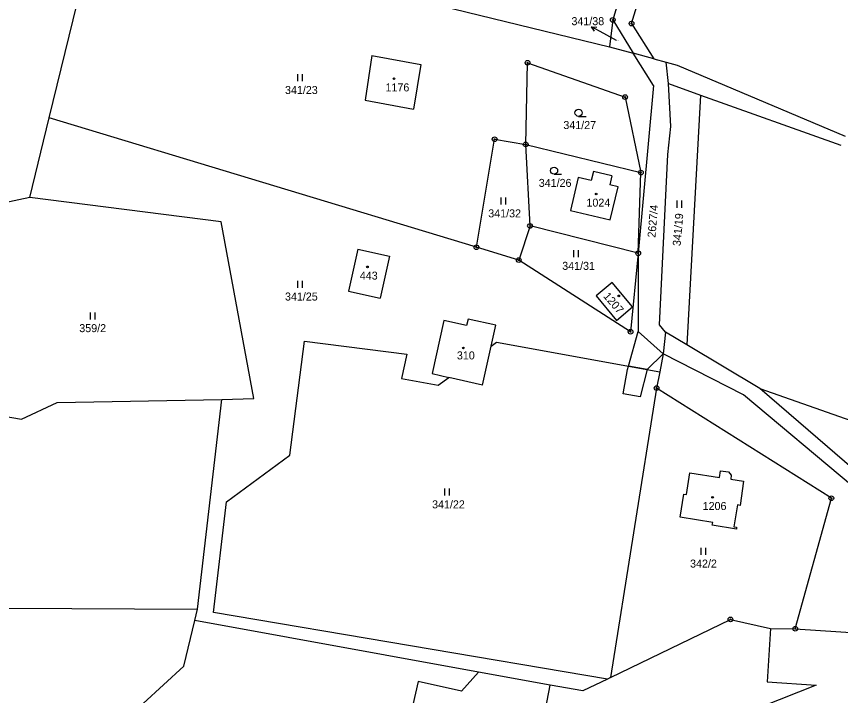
# Model space of a CAD drawing. Extents: x -439246 to -433691, y -1130252 to -1121148.
# Drawn here: x -436804.9 to -436629.8, y -1124181.7 to -1124037.6 of the extents above; entities that cross this region are included whole.
import ezdxf

# ---------------------------------------------------------------- set-up
doc = ezdxf.new("R2010")
doc.units = 0
for name, color, linetype in [('Vrstva 1', 7, 'Continuous'), ('Vrstva 16', 7, 'Continuous'), ('Vrstva 18', 7, 'Continuous'), ('Vrstva 19', 7, 'Continuous'), ('Vrstva 24', 7, 'Continuous'), ('Vrstva 25', 7, 'Continuous'), ('Vrstva 3', 7, 'Continuous'), ('Vrstva 30', 7, 'Continuous'), ('Vrstva 37', 7, 'Continuous')]:
    doc.layers.add(name, color=color, linetype=linetype)

msp = doc.modelspace()

# ---------------------------------------------------------------- linework, layer by layer
at = {"layer": 'Vrstva 1'}
for p, q in [((-436674.24, -1124039.06), (-436659.11, -1123989.5)), ((-436666.86, -1124000.45), (-436678.21, -1124038.28)), ((-436678.21, -1124038.28), (-436678.89, -1124043.98)), ((-436678.21, -1124038.28), (-436673.87, -1124045.34)), ((-436674.24, -1124039.06), (-436669.49, -1124046.53)), ((-436669.49, -1124046.53), (-436673.87, -1124045.34)), ((-436669.49, -1124046.53), (-436666.86, -1124047.24)), ((-436666.86, -1124047.24), (-436664.56, -1124047.87)), ((-436664.56, -1124047.87), (-436628.88, -1124062.97))]:
    msp.add_line(p, q, dxfattribs=at)
for points in [[(-436797.92, -1124059.04), (-436787.74, -1124017.4)], [(-436786.48, -1124017.71), (-436678.89, -1124043.98)], [(-436678.89, -1124043.98), (-436673.87, -1124045.34)], [(-436729.37, -1124045.86), (-436730.81, -1124055.34)], [(-436729.37, -1124045.86), (-436718.98, -1124047.75)], [(-436669.59, -1124052.23), (-436673.87, -1124045.34)], [(-436718.98, -1124047.75), (-436720.56, -1124057.2)], [(-436696.72, -1124064.72), (-436696.33, -1124047.39)], [(-436696.33, -1124047.39), (-436675.6, -1124054.66)], [(-436666.42, -1124051.8), (-436666.86, -1124047.24)], [(-436669.59, -1124052.23), (-436672.82, -1124087.83)], [(-436665.86, -1124060.94), (-436666.42, -1124051.8)], [(-436666.42, -1124051.8), (-436659.57, -1124054.25)], [(-436730.81, -1124055.34), (-436720.56, -1124057.2)], [(-436675.6, -1124054.66), (-436672.24, -1124070.68)], [(-436659.57, -1124054.25), (-436662.51, -1124107.27)], [(-436659.57, -1124054.25), (-436629.78, -1124064.89)], [(-436802.05, -1124075.96), (-436797.92, -1124059.04)], [(-436707.19, -1124086.53), (-436797.92, -1124059.04)], [(-436666.55, -1124066.85), (-436665.86, -1124060.94)], [(-436707.19, -1124086.53), (-436703.31, -1124063.6)], [(-436703.31, -1124063.6), (-436696.72, -1124064.72)], [(-436696.72, -1124064.72), (-436672.24, -1124070.68)], [(-436695.8, -1124082.02), (-436696.72, -1124064.72)], [(-436668.27, -1124103), (-436666.55, -1124066.85)], [(-436682.34, -1124070.49), (-436682.78, -1124072.39)], [(-436678.44, -1124071.39), (-436682.34, -1124070.49)], [(-436678.44, -1124071.39), (-436678.87, -1124073.28)], [(-436672.82, -1124087.83), (-436672.24, -1124070.68)], [(-436685.6, -1124071.74), (-436687.22, -1124078.76)], [(-436682.78, -1124072.39), (-436685.6, -1124071.74)], [(-436677.08, -1124073.7), (-436678.87, -1124073.28)], [(-436678.74, -1124080.71), (-436677.08, -1124073.7)], [(-436802.05, -1124075.96), (-436813.41, -1124078.41)], [(-436761.39, -1124081.13), (-436802.05, -1124075.96)], [(-436687.22, -1124078.76), (-436678.74, -1124080.71)], [(-436754.49, -1124118.62), (-436761.39, -1124081.13)], [(-436695.8, -1124082.02), (-436698.18, -1124089.26)], [(-436672.82, -1124087.83), (-436695.8, -1124082.02)], [(-436732.38, -1124086.93), (-436734.37, -1124095.86)], [(-436732.38, -1124086.93), (-436725.61, -1124088.44)], [(-436698.18, -1124089.26), (-436707.19, -1124086.53)], [(-436725.61, -1124088.44), (-436727.6, -1124097.37)], [(-436672.82, -1124087.83), (-436674.45, -1124104.48)], [(-436672.82, -1124087.83), (-436672.82, -1124104.43)], [(-436674.45, -1124104.48), (-436698.18, -1124089.26)], [(-436678.34, -1124094.01), (-436681.77, -1124096.84)], [(-436674.06, -1124099.2), (-436678.34, -1124094.01)], [(-436734.37, -1124095.86), (-436727.6, -1124097.37)], [(-436681.77, -1124096.84), (-436677.43, -1124102.09)], [(-436677.43, -1124102.09), (-436674.06, -1124099.2)], [(-436714.08, -1124102.11), (-436716.57, -1124113.37)], [(-436709.27, -1124103.17), (-436714.08, -1124102.11)], [(-436708.97, -1124101.81), (-436709.27, -1124103.17)], [(-436703.09, -1124103.11), (-436708.97, -1124101.81)], [(-436667, -1124104.6), (-436668.27, -1124103)], [(-436704.06, -1124107.55), (-436703.09, -1124103.11)], [(-436672.82, -1124104.43), (-436667.52, -1124109.15)], [(-436667, -1124104.6), (-436667.52, -1124109.15)], [(-436662.51, -1124107.27), (-436667, -1124104.6)], [(-436746.81, -1124130.71), (-436743.72, -1124106.49)], [(-436743.72, -1124106.49), (-436721.93, -1124109.27)], [(-436705.87, -1124115.8), (-436704.06, -1124107.55)], [(-436704.06, -1124107.55), (-436702.92, -1124106.71)], [(-436702.92, -1124106.71), (-436668.25, -1124112.98)], [(-436647, -1124116.53), (-436662.51, -1124107.27)], [(-436721.93, -1124109.27), (-436723.09, -1124114.4)], [(-436667.52, -1124109.15), (-436668.25, -1124112.98)], [(-436650.45, -1124117.89), (-436667.52, -1124109.15)], [(-436716.57, -1124113.37), (-436713.05, -1124114.17)], [(-436668.25, -1124112.98), (-436668.91, -1124116.42)], [(-436723.09, -1124114.4), (-436715.28, -1124115.81)], [(-436715.28, -1124115.81), (-436713.05, -1124114.17)], [(-436705.87, -1124115.8), (-436713.05, -1124114.17)], [(-436668.91, -1124116.42), (-436678.68, -1124177.87)], [(-436631.8, -1124139.82), (-436668.91, -1124116.42)], [(-436616.72, -1124142.62), (-436647, -1124116.53)], [(-436647, -1124116.53), (-436590.02, -1124136.56)], [(-436761.26, -1124118.85), (-436754.49, -1124118.62)], [(-436627.29, -1124137.23), (-436650.45, -1124117.89)], [(-436823.08, -1124119.73), (-436803.83, -1124123.04)], [(-436803.83, -1124123.04), (-436796.24, -1124119.51)], [(-436796.24, -1124119.51), (-436761.26, -1124118.85)], [(-436766.45, -1124163.4), (-436761.26, -1124118.85)], [(-436760.25, -1124140.58), (-436746.81, -1124130.71)], [(-436662.57, -1124139.02), (-436661.87, -1124134.44)], [(-436661.87, -1124134.44), (-436655.54, -1124135.41)], [(-436655.54, -1124135.41), (-436655.32, -1124133.98)], [(-436655.32, -1124133.98), (-436653.64, -1124134.23)], [(-436653.64, -1124134.23), (-436653.05, -1124134.93)], [(-436653.05, -1124134.93), (-436653.17, -1124135.78)], [(-436653.17, -1124135.78), (-436650.48, -1124136.19)], [(-436650.48, -1124136.19), (-436651.18, -1124141.34)], [(-436663.92, -1124143.87), (-436663.16, -1124138.93)], [(-436663.16, -1124138.93), (-436662.57, -1124139.02)], [(-436763.05, -1124164.08), (-436760.25, -1124140.58)], [(-436651.72, -1124141.23), (-436652.49, -1124145.88)], [(-436651.18, -1124141.34), (-436651.72, -1124141.23)], [(-436639.46, -1124167.54), (-436631.8, -1124139.82)], [(-436656.99, -1124144.94), (-436663.92, -1124143.87)], [(-436657.09, -1124145.52), (-436656.99, -1124144.94)], [(-436651.97, -1124146.35), (-436657.09, -1124145.52)], [(-436652.49, -1124145.88), (-436651.91, -1124145.97)], [(-436651.91, -1124145.97), (-436651.97, -1124146.35)], [(-436859.99, -1124162.86), (-436766.45, -1124163.4)], [(-436767.02, -1124165.78), (-436766.45, -1124163.4)], [(-436679.36, -1124178.2), (-436763.05, -1124164.08)], [(-436769.35, -1124175.44), (-436767.02, -1124165.78)], [(-436706.72, -1124176.71), (-436767.02, -1124165.78)], [(-436678.68, -1124177.87), (-436653.22, -1124165.55)], [(-436653.22, -1124165.55), (-436644.71, -1124167.48)], [(-436644.71, -1124167.48), (-436645.46, -1124178.82)], [(-436644.71, -1124167.48), (-436639.46, -1124167.54)], [(-436639.46, -1124167.54), (-436599.59, -1124170.18)], [(-436777.94, -1124183.36), (-436769.35, -1124175.44)], [(-436706.72, -1124176.71), (-436710.35, -1124180.8)], [(-436691.51, -1124179.47), (-436706.72, -1124176.71)], [(-436679.36, -1124178.2), (-436684.58, -1124180.72)], [(-436678.68, -1124177.87), (-436679.36, -1124178.2)], [(-436719.58, -1124178.69), (-436721.28, -1124186.15)], [(-436710.35, -1124180.8), (-436719.58, -1124178.69)], [(-436693.25, -1124188.36), (-436691.51, -1124179.47)], [(-436684.58, -1124180.72), (-436691.51, -1124179.47)], [(-436635.01, -1124179.51), (-436646.6, -1124184.12)], [(-436645.46, -1124178.82), (-436635.01, -1124179.51)]]:
    msp.add_lwpolyline(points, dxfattribs=at)
at = {"layer": 'Vrstva 16'}
msp.add_line((-436680.13, -1124041.2), (-436682.76, -1124039.76), dxfattribs=at)
for points in [[(-436682.12, -1124040.68), (-436682.76, -1124039.76), (-436681.64, -1124039.8)], [(-436677.44, -1124042.67), (-436680.13, -1124041.2)]]:
    msp.add_lwpolyline(points, dxfattribs=at)
at = {"layer": 'Vrstva 24'}
for centre, radius in [((-436678.21, -1124038.28), 0.5), ((-436678.21, -1124038.28), 0.1), ((-436674.24, -1124039.06), 0.5), ((-436674.24, -1124039.06), 0.1), ((-436696.33, -1124047.39), 0.5), ((-436696.33, -1124047.39), 0.1), ((-436675.6, -1124054.66), 0.5), ((-436675.6, -1124054.66), 0.1), ((-436703.31, -1124063.6), 0.5), ((-436703.31, -1124063.6), 0.1), ((-436696.72, -1124064.72), 0.5), ((-436696.72, -1124064.72), 0.1), ((-436672.24, -1124070.68), 0.5), ((-436672.24, -1124070.68), 0.1), ((-436695.8, -1124082.02), 0.5), ((-436695.8, -1124082.02), 0.1), ((-436707.19, -1124086.53), 0.5), ((-436707.19, -1124086.53), 0.1), ((-436698.18, -1124089.26), 0.5), ((-436672.82, -1124087.83), 0.5), ((-436672.82, -1124087.83), 0.1), ((-436698.18, -1124089.26), 0.1), ((-436674.45, -1124104.48), 0.5), ((-436674.45, -1124104.48), 0.1), ((-436668.91, -1124116.42), 0.5), ((-436668.91, -1124116.42), 0.1), ((-436631.8, -1124139.82), 0.5), ((-436631.8, -1124139.82), 0.1), ((-436653.22, -1124165.55), 0.5), ((-436653.22, -1124165.55), 0.1), ((-436639.46, -1124167.54), 0.5), ((-436639.46, -1124167.54), 0.1)]:
    msp.add_circle(centre, radius, dxfattribs=at)
at = {"layer": 'Vrstva 25'}
for p, q in [((-436745.13, -1124051.31), (-436745.13, -1124049.81)), ((-436744.13, -1124051.31), (-436744.13, -1124049.81)), ((-436685.5, -1124058.75), (-436683.9, -1124058.75)), ((-436690.68, -1124071.03), (-436689.08, -1124071.03)), ((-436701.96, -1124077.5), (-436701.96, -1124076)), ((-436700.96, -1124077.5), (-436700.96, -1124076)), ((-436664.55, -1124078.14), (-436664.55, -1124076.64)), ((-436663.55, -1124078.14), (-436663.55, -1124076.64)), ((-436686.47, -1124088.64), (-436686.47, -1124087.14)), ((-436685.47, -1124088.64), (-436685.47, -1124087.14)), ((-436745.13, -1124095.15), (-436745.13, -1124093.65)), ((-436744.13, -1124095.15), (-436744.13, -1124093.65)), ((-436789.17, -1124101.86), (-436789.17, -1124100.36)), ((-436788.17, -1124101.86), (-436788.17, -1124100.36)), ((-436713.89, -1124139.27), (-436713.89, -1124137.77)), ((-436712.89, -1124139.27), (-436712.89, -1124137.77)), ((-436659.45, -1124151.84), (-436659.45, -1124150.34)), ((-436658.45, -1124151.84), (-436658.45, -1124150.34))]:
    msp.add_line(p, q, dxfattribs=at)
for centre, radius in [((-436724.67, -1124050.76), 0.175), ((-436685.5, -1124058), 0.75), ((-436690.68, -1124070.28), 0.75), ((-436681.75, -1124075.22), 0.175), ((-436730.32, -1124090.71), 0.175), ((-436676.94, -1124096.86), 0.175), ((-436709.95, -1124107.92), 0.175), ((-436657.03, -1124139.62), 0.175)]:
    msp.add_circle(centre, radius, dxfattribs=at)
at = {"layer": 'Vrstva 3'}
for points in [[(-436729.37, -1124045.86), (-436730.81, -1124055.34)], [(-436729.37, -1124045.86), (-436718.98, -1124047.75)], [(-436718.98, -1124047.75), (-436720.56, -1124057.2)], [(-436730.81, -1124055.34), (-436720.56, -1124057.2)], [(-436682.34, -1124070.49), (-436682.78, -1124072.39)], [(-436678.44, -1124071.39), (-436682.34, -1124070.49)], [(-436678.44, -1124071.39), (-436678.87, -1124073.28)], [(-436685.6, -1124071.74), (-436687.22, -1124078.76)], [(-436682.78, -1124072.39), (-436685.6, -1124071.74)], [(-436677.08, -1124073.7), (-436678.87, -1124073.28)], [(-436678.74, -1124080.71), (-436677.08, -1124073.7)], [(-436687.22, -1124078.76), (-436678.74, -1124080.71)], [(-436732.38, -1124086.93), (-436734.37, -1124095.86)], [(-436732.38, -1124086.93), (-436725.61, -1124088.44)], [(-436725.61, -1124088.44), (-436727.6, -1124097.37)], [(-436678.34, -1124094.01), (-436681.77, -1124096.84)], [(-436674.06, -1124099.2), (-436678.34, -1124094.01)], [(-436734.37, -1124095.86), (-436727.6, -1124097.37)], [(-436681.77, -1124096.84), (-436677.43, -1124102.09)], [(-436677.43, -1124102.09), (-436674.06, -1124099.2)], [(-436714.08, -1124102.11), (-436716.57, -1124113.37)], [(-436709.27, -1124103.17), (-436714.08, -1124102.11)], [(-436708.97, -1124101.81), (-436709.27, -1124103.17)], [(-436703.09, -1124103.11), (-436708.97, -1124101.81)], [(-436704.06, -1124107.55), (-436703.09, -1124103.11)], [(-436705.87, -1124115.8), (-436704.06, -1124107.55)], [(-436716.57, -1124113.37), (-436713.05, -1124114.17)], [(-436705.87, -1124115.8), (-436713.05, -1124114.17)], [(-436662.57, -1124139.02), (-436661.87, -1124134.44)], [(-436661.87, -1124134.44), (-436655.54, -1124135.41)], [(-436655.54, -1124135.41), (-436655.32, -1124133.98)], [(-436655.32, -1124133.98), (-436653.64, -1124134.23)], [(-436653.64, -1124134.23), (-436653.05, -1124134.93)], [(-436653.05, -1124134.93), (-436653.17, -1124135.78)], [(-436653.17, -1124135.78), (-436650.48, -1124136.19)], [(-436650.48, -1124136.19), (-436651.18, -1124141.34)], [(-436663.92, -1124143.87), (-436663.16, -1124138.93)], [(-436663.16, -1124138.93), (-436662.57, -1124139.02)], [(-436651.72, -1124141.23), (-436652.49, -1124145.88)], [(-436651.18, -1124141.34), (-436651.72, -1124141.23)], [(-436656.99, -1124144.94), (-436663.92, -1124143.87)], [(-436657.09, -1124145.52), (-436656.99, -1124144.94)], [(-436651.97, -1124146.35), (-436657.09, -1124145.52)], [(-436652.49, -1124145.88), (-436651.91, -1124145.97)], [(-436651.91, -1124145.97), (-436651.97, -1124146.35)]]:
    msp.add_lwpolyline(points, dxfattribs=at)
at = {"layer": 'Vrstva 30'}
for points in [[(-436674.89, -1124111.78), (-436672.82, -1124104.43), (-436667.52, -1124109.15), (-436670.93, -1124112.49), (-436674.89, -1124111.78)], [(-436675.98, -1124117.67), (-436675.1, -1124112.52), (-436674.89, -1124111.78), (-436670.93, -1124112.49), (-436672.42, -1124118.27), (-436675.98, -1124117.67)]]:
    msp.add_lwpolyline(points, dxfattribs=at)
at = {"layer": 'Vrstva 37'}
for centre in [(-436724.67, -1124050.76), (-436681.75, -1124075.22), (-436730.32, -1124090.71), (-436676.94, -1124096.86), (-436709.95, -1124107.92), (-436657.03, -1124139.62)]:
    msp.add_circle(centre, 0.175, dxfattribs=at)

# ---------------------------------------------------------------- texts
at = {"layer": 'Vrstva 16'}
msp.add_text('341/38', height=1.7, dxfattribs=at).set_placement((-436687, -1124039.4))
at = {"layer": 'Vrstva 18'}
for s, height, p in [('341/38', 0.1, (-436677.44, -1124042.67)), ('341/23', 1.7, (-436747.84, -1124054.01)), ('341/27', 1.7, (-436688.72, -1124061.45)), ('341/26', 1.7, (-436693.94, -1124073.73)), ('341/32', 1.7, (-436704.67, -1124080.2)), ('341/31', 1.7, (-436688.96, -1124091.34)), ('341/25', 1.7, (-436747.84, -1124097.85)), ('359/2', 1.7, (-436791.53, -1124104.56)), ('341/22', 1.7, (-436716.6, -1124141.97)), ('342/2', 1.7, (-436661.8, -1124154.54))]:
    msp.add_text(s, height=height, dxfattribs=at).set_placement(p)
for s, p in [('2627/4', (-436669.17, -1124084.56)), ('341/19', (-436663.82, -1124086.34))]:
    msp.add_text(s, height=1.7, rotation=85.1778, dxfattribs=at).set_placement(p)
at = {"layer": 'Vrstva 19'}
for s, p in [('1176', (-436726.49, -1124053.46)), ('1024', (-436683.81, -1124077.92)), ('443', (-436731.95, -1124093.41)), ('310', (-436711.33, -1124110.35)), ('1206', (-436659.13, -1124142.32))]:
    msp.add_text(s, height=1.7, dxfattribs=at).set_placement(p)
msp.add_text('1207', height=1.7, rotation=310.5737, dxfattribs=at).set_placement((-436680.34, -1124096.99))

doc.saveas('drawing.dxf')
